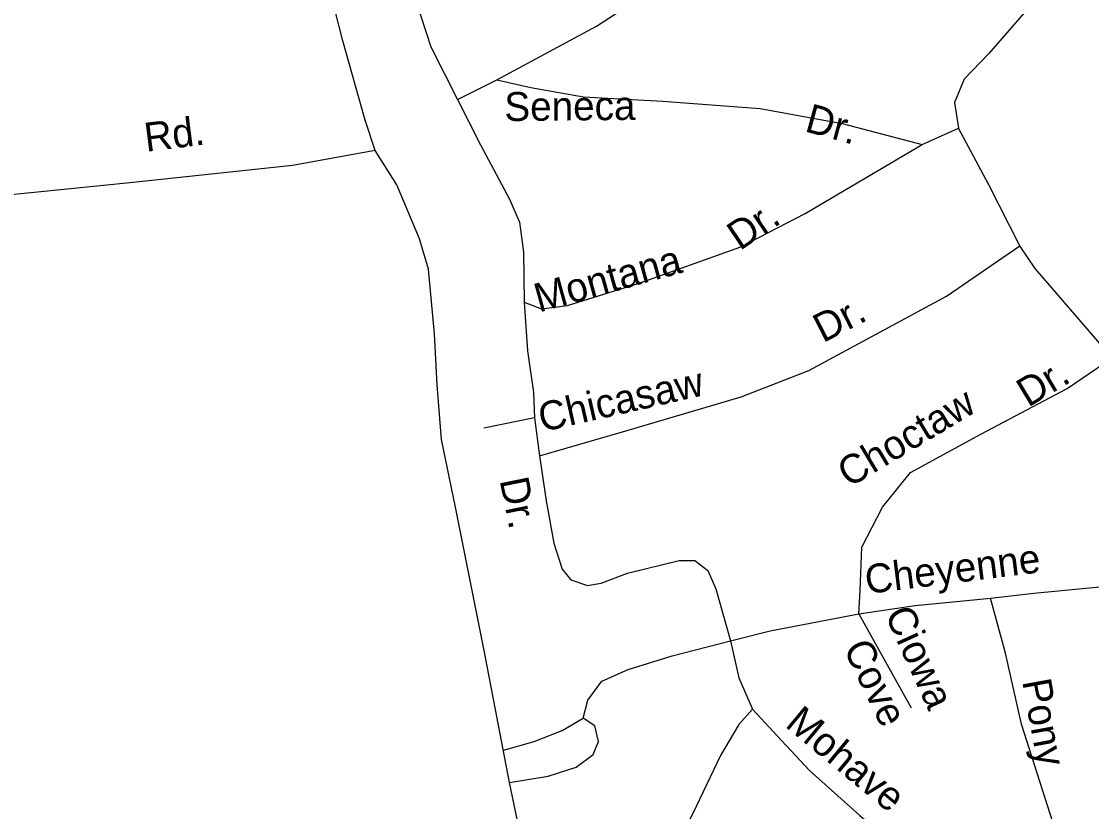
# Model space of a CAD drawing. Extents: x 2126262 to 2293712, y 749403 to 919119.
# Drawn here: x 2232664 to 2236181, y 806654 to 809249 of the extents above; entities that cross this region are included whole.
import ezdxf

# ---------------------------------------------------------------- set-up
doc = ezdxf.new("R2010")
doc.units = 0
for name, color, linetype in [('Exist Road Non-System Type 51', 7, 'Continuous'), ('Exist Road Non-System Type 51 Label', 7, 'Continuous'), ('Exist Road Secondary Type 51 Attributed', 7, 'Continuous'), ('Exist Road Secondary Type 51 Label', 7, 'Continuous')]:
    doc.layers.add(name, color=color, linetype=linetype)

msp = doc.modelspace()

# ---------------------------------------------------------------- linework, layer by layer
at = {"layer": 'Exist Road Non-System Type 51'}
for p, q in [((2234096.7, 808992.9), (2234226.5, 809057.1)), ((2235624.8, 808844.8), (2235743.5, 808897.9)), ((2234350.7, 807946.7), (2234183.3, 807913.2)), ((2234350.7, 807946.7), (2234366.1, 807822.4))]:
    msp.add_line(p, q, dxfattribs=at)
for points in [[(2233935.6, 809441.9), (2233962.1, 809310.6), (2234009.5, 809165.3), (2234096.7, 808992.9)], [(2234226.5, 809057.1), (2234554.5, 809233.1), (2234760.3, 809367.9), (2234831.5, 809444.7)], [(2235920.7, 809413.3), (2235985.6, 809313.4), (2235960.5, 809278.5), (2235843.9, 809143.7), (2235763, 809059.9), (2235730.9, 808983.1), (2235743.5, 808897.9)], [(2234226.5, 809057.1), (2234338.2, 809032), (2234511.2, 809001.2), (2234770.8, 808987.3), (2235092.4, 808962.8), (2235361.8, 808913.9), (2235624.8, 808844.8)], [(2234096.7, 808992.9), (2234172.8, 808844.1), (2234267.7, 808665.3), (2234301.2, 808589.9), (2234314.4, 808491.4), (2234315.8, 808326.6)], [(2235945.1, 808511.7), (2235843.9, 808712.1), (2235743.5, 808897.9)], [(2234315.8, 808326.6), (2234373.7, 808305), (2234458.9, 808316.1), (2234697.5, 808390.2), (2235028.9, 808508.2), (2235239.7, 808618.5), (2235624.8, 808844.8)], [(2234366.1, 807822.4), (2234639.6, 807900.6), (2235029.6, 808015.8), (2235251.5, 808102.4), (2235704.4, 808346.2), (2235945.1, 808511.7)], [(2236249.3, 808144.3), (2236140.5, 808270.1), (2235996.1, 808437), (2235945.1, 808511.7)], [(2234315.8, 808326.6), (2234327.7, 808166.7), (2234347.2, 808029.8), (2234350.7, 807946.7)], [(2235416.2, 807303.5), (2235421.1, 807379.6), (2235426.7, 807522.1), (2235493.7, 807653.4), (2235585.8, 807767.9), (2235817.4, 807893.6), (2236100.7, 808043.1), (2236249.3, 808144.3)], [(2234366.1, 807822.4), (2234388.4, 807674.4), (2234414.2, 807535.4), (2234440.7, 807450.2), (2234470, 807415.3), (2234524.5, 807395.7), (2234569.1, 807404.1), (2234655.6, 807436.2), (2234825.2, 807478.8), (2234876.8, 807478.8), (2234920.1, 807445.3), (2234946.6, 807385.2), (2234994.1, 807214.4)], [(2235849.5, 807354.5), (2235991.2, 807370.6), (2236208.2, 807392.2), (2236406.3, 807429.9)], [(2235416.2, 807303.5), (2235601.1, 807330.8), (2235849.5, 807354.5)], [(2236180.3, 806261.9), (2236118.2, 806430.6), (2236054, 806619.1), (2235951.4, 806941.1), (2235898.4, 807174.3), (2235849.5, 807354.5)], [(2234994.1, 807214.4), (2235124.5, 807247.7), (2235416.2, 807303.5)], [(2235416.2, 807303.5), (2235504.1, 807145.7), (2235587.9, 806994.8)], [(2234509.9, 806960.2), (2234525.9, 807019.6), (2234572, 807082.4), (2234658.5, 807120.2), (2234802.2, 807164.9), (2234994.1, 807214.4)], [(2234994.1, 807214.4), (2235022, 807092.9), (2235066.7, 806989.6)], [(2234248.2, 806854.8), (2234349.4, 806883.4), (2234441.5, 806919.7), (2234509.9, 806960.2)], [(2234267.8, 806748.7), (2234395.5, 806770.3), (2234487.6, 806799.6), (2234543.4, 806841.5), (2234560.1, 806883.4), (2234549, 806935.1), (2234509.9, 806960.2)], [(2235066.7, 806989.6), (2235021.3, 806940), (2234961.3, 806838), (2234881.8, 806670.4), (2234784.8, 806475.6), (2234766.7, 806418.3), (2234775, 806375), (2234804.3, 806316.4), (2234870.6, 806240.2)], [(2235066.7, 806989.6), (2235161.6, 806887.6), (2235253.7, 806788.4), (2235419.7, 806640.4), (2235515.3, 806558.7), (2235579.5, 806501.4), (2235607.4, 806455.3), (2235628.4, 806378.5), (2235645.1, 806287.7)]]:
    msp.add_lwpolyline(points, dxfattribs=at)
at = {"layer": 'Exist Road Secondary Type 51 Attributed'}
for points in [[(2233826.8, 808824.6), (2233793.3, 808924.7), (2233720.1, 809185.1), (2233611.9, 809610.4), (2233532.4, 809889.8), (2233521.2, 809933.1), (2233480.7, 810116), (2233410.3, 810512), (2233386.5, 810693.5), (2233327.2, 811096.5), (2233293.7, 811318.6), (2233264.4, 811442.9), (2233129.8, 811848.6)], [(2233826.8, 808824.6), (2233554.8, 808776), (2233030.8, 808719.5), (2232596.8, 808676.2), (2232162.1, 808628), (2232005.9, 808572.1), (2231883.7, 808493.2), (2231772.1, 808377.3), (2231523, 808105.6), (2231369.5, 807905.9), (2231200.7, 807766.2), (2231000.4, 807660.8), (2230860.9, 807617.5), (2230577.8, 807550.1)], [(2234299.9, 806596.4), (2234267.8, 806748.7), (2234184.8, 807182.3), (2234090.6, 807653.7), (2234044.5, 807875.8), (2234029.9, 808055.2), (2234021.5, 808222.8), (2234001.9, 808435.1), (2233971.9, 808535), (2233898, 808712.4), (2233826.8, 808824.6)]]:
    msp.add_lwpolyline(points, dxfattribs=at)

# ---------------------------------------------------------------- texts
at = {"layer": 'Exist Road Non-System Type 51 Label'}
for s, rotation, p in [('Seneca', 0.5288, (2234251.5, 808921.7)), ('Dr.', 344.5873, (2235235, 808888.8)), ('Dr.', 34.0194, (2235025.4, 808494.4)), ('Montana', 15.5595, (2234364.8, 808292.6)), ('Dr.', 27.294, (2235298.6, 808192)), ('Chicasaw', 12.8051, (2234375.1, 807900)), ('Dr.', 31.0445, (2235972.8, 807979.9)), ('Choctaw', 30.9088, (2235383.6, 807715.8)), ('Dr.', 281.5636, (2234235.1, 807742.2)), ('Cheyenne', 7.138, (2235442.6, 807368.1)), ('Ciowa', 294.4756, (2235500.2, 807302.4)), ('Cove', 295.88, (2235363.9, 807190.5)), ('Pony', 280.3806, (2235952.9, 807081.8)), ('Mohave', 320.3703, (2235170.3, 806934.8))]:
    msp.add_text(s, height=95, rotation=rotation, dxfattribs=at).set_placement(p)
at = {"layer": 'Exist Road Secondary Type 51 Label'}
msp.add_text('Rd.', height=95, rotation=7.1568, dxfattribs=at).set_placement((2233073.6, 808820.5))

doc.saveas('drawing.dxf')
